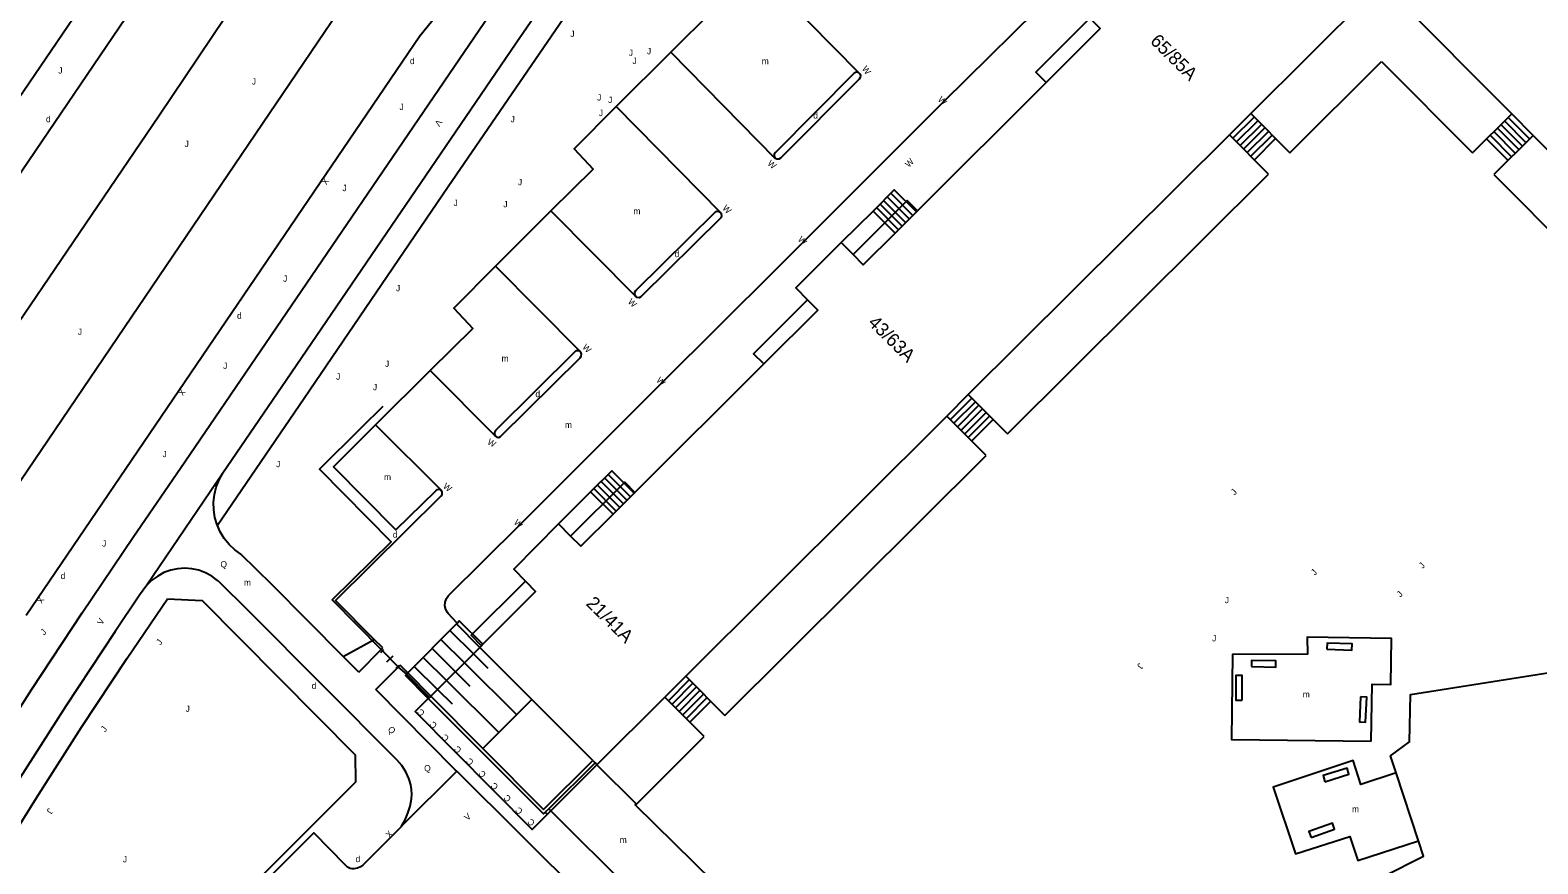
# Model space of a CAD drawing. Extents: x 134999 to 136502, y 457398 to 459002.
# Drawn here: x 136129.7 to 136249.2, y 458877 to 458943.1 of the extents above; entities that cross this region are included whole.
import ezdxf

# ---------------------------------------------------------------- set-up
doc = ezdxf.new("R2010")
doc.units = 0
for name, color, linetype in [('RI_DGTB_18', 7, 'Continuous'), ('RI_DGTB_19', 7, 'Continuous'), ('RI_DGTB_2', 7, 'Continuous'), ('RI_DGTB_28', 7, 'Continuous'), ('RI_DGTB_29', 7, 'Continuous'), ('RI_DGTB_30', 7, 'Continuous'), ('RI_DGTB_31', 7, 'Continuous'), ('RI_DGTB_32', 7, 'Continuous'), ('RI_DGTB_35', 7, 'Continuous'), ('RI_DGTB_36', 7, 'Continuous'), ('RI_DGTB_43', 7, 'Continuous'), ('RI_DGTB_45', 7, 'Continuous'), ('RI_DGTB_48', 7, 'Continuous'), ('RI_DGTB_53', 7, 'Continuous'), ('RI_DGTB_54', 7, 'Continuous'), ('RI_DGTB_55', 7, 'Continuous'), ('RI_DGTB_7', 7, 'Continuous')]:
    doc.layers.add(name, color=color, linetype=linetype)

msp = doc.modelspace()

# ---------------------------------------------------------------- linework, layer by layer
at = {"layer": 'RI_DGTB_18'}
for p, q in [((136162.981, 458895.536), (136164.848, 458893.682)), ((136162.277, 458894.826), (136164.138, 458892.978)), ((136160.868, 458893.407), (136162.717, 458891.571)), ((136161.572, 458894.116), (136161.732, 458893.958)), ((136161.732, 458893.958), (136163.427, 458892.274)), ((136164.848, 458893.682), (136165.989, 458892.549)), ((136160.163, 458892.697), (136162.006, 458890.868)), ((136163.427, 458892.274), (136164.58, 458891.13)), ((136164.138, 458892.978), (136168.293, 458888.853)), ((136162.006, 458890.868), (136163.171, 458889.711)), ((136162.717, 458891.571), (136166.884, 458887.434))]:
    msp.add_line(p, q, dxfattribs=at)
at = {"layer": 'RI_DGTB_19'}
msp.add_lwpolyline([(136154.524, 458893.478), (136156.997, 458894.831)], dxfattribs=at)
at = {"layer": 'RI_DGTB_2'}
for p, q in [((136226.47, 458936.516), (136236.85, 458946.863)), ((136236.85, 458946.863), (136247.164, 458936.505)), ((136229.576, 458933.4), (136236.84, 458940.64)), ((136236.84, 458940.64), (136244.045, 458933.401)), ((136226.47, 458936.516), (136224.778, 458934.847)), ((136226.47, 458936.516), (136229.576, 458933.4)), ((136244.045, 458933.401), (136247.164, 458936.505)), ((136248.859, 458934.79), (136247.164, 458936.505)), ((136204.084, 458914.245), (136224.778, 458934.847)), ((136227.882, 458931.729), (136224.778, 458934.847)), ((136248.859, 458934.79), (136245.741, 458931.685)), ((136248.859, 458934.79), (136269.472, 458914.09)), ((136207.188, 458911.127), (136227.882, 458931.729)), ((136245.741, 458931.685), (136266.354, 458910.985)), ((136199.966, 458928.73), (136198.275, 458927.043)), ((136204.084, 458914.245), (136202.385, 458912.542)), ((136204.084, 458914.245), (136207.188, 458911.127)), ((136181.684, 458891.919), (136202.385, 458912.542)), ((136205.491, 458909.425), (136202.385, 458912.542)), ((136184.79, 458888.802), (136205.491, 458909.425)), ((136177.594, 458906.42), (136175.919, 458904.749)), ((136165.371, 458894.199), (136161.468, 458890.336)), ((136169.493, 458890.062), (136165.371, 458894.199)), ((136181.684, 458891.919), (136180.026, 458890.244)), ((136181.684, 458891.919), (136184.79, 458888.802)), ((136161.468, 458890.336), (136161.273, 458890.142)), ((136174.316, 458885.221), (136169.493, 458890.062)), ((136174.634, 458884.883), (136180.026, 458890.244)), ((136183.134, 458887.13), (136180.026, 458890.244)), ((136177.772, 458881.778), (136183.134, 458887.13)), ((136170.991, 458881.235), (136174.634, 458884.883)), ((136174.316, 458885.221), (136174.491, 458885.036)), ((136174.634, 458884.883), (136174.491, 458885.036)), ((136174.634, 458884.883), (136177.772, 458881.778)), ((136239.775, 458878.872), (136237.991, 458884.245)), ((136170.721, 458880.964), (136170.991, 458881.235))]:
    msp.add_line(p, q, dxfattribs=at)
for points in [[(136213.73, 458944.079), (136214.542, 458943.265), (136210.258, 458938.993)], [(136210.258, 458938.993), (136200.044, 458928.807)], [(136200.044, 458928.807), (136199.966, 458928.73)], [(136198.275, 458927.043), (136195.76, 458924.535), (136194.948, 458925.349)], [(136194.009, 458926.29), (136190.403, 458922.705), (136191.347, 458921.758)], [(136194.948, 458925.349), (136194.009, 458926.29)], [(136191.347, 458921.758), (136192.159, 458920.944), (136187.875, 458916.672)], [(136187.875, 458916.672), (136177.661, 458906.486)], [(136177.661, 458906.486), (136177.594, 458906.42)], [(136171.589, 458903.988), (136168.048, 458900.404), (136168.973, 458899.446)], [(136172.561, 458903.024), (136171.589, 458903.988)], [(136175.919, 458904.749), (136173.377, 458902.214), (136172.561, 458903.024)], [(136168.973, 458899.446), (136169.772, 458898.619), (136165.604, 458894.443)], [(136165.5, 458894.335), (136165.371, 458894.199)], [(136165.604, 458894.443), (136165.5, 458894.335)], [(136237.991, 458884.245), (136237.549, 458885.598), (136239.071, 458886.704), (136239.139, 458890.465), (136251.178, 458892.361), (136251.27, 458892.953), (136256.453, 458893.785), (136258.409, 458887.755), (136259.023, 458887.945), (136262.804, 458876.54), (136263.361, 458875.651), (136264.055, 458874.845), (136264.847, 458874.151), (136266.447, 458874.966), (136269.807, 458879.482)], [(136161.273, 458890.142), (136160.223, 458889.103), (136169.514, 458879.755), (136170.721, 458880.964)], [(136237.022, 458876.057), (136240.158, 458877.653), (136239.775, 458878.872)]]:
    msp.add_lwpolyline(points, dxfattribs=at)
at = {"layer": 'RI_DGTB_28'}
for p, q in [((136225.06, 458934.564), (136226.752, 458936.233)), ((136246.88, 458936.223), (136248.576, 458934.508)), ((136225.342, 458934.28), (136227.035, 458935.949)), ((136225.625, 458933.997), (136227.317, 458935.666)), ((136225.907, 458933.713), (136227.6, 458935.383)), ((136226.189, 458933.43), (136227.882, 458935.099)), ((136245.746, 458935.094), (136247.442, 458933.379)), ((136246.03, 458935.376), (136247.725, 458933.661)), ((136246.313, 458935.659), (136248.009, 458933.943)), ((136246.597, 458935.941), (136248.292, 458934.225)), ((136226.471, 458933.146), (136228.164, 458934.816)), ((136228.446, 458934.533), (136226.761, 458932.855)), ((136246.875, 458932.814), (136245.173, 458934.524)), ((136245.463, 458934.812), (136247.158, 458933.096)), ((136199.683, 458928.447), (136197.932, 458930.203)), ((136198.55, 458927.317), (136196.809, 458929.063)), ((136198.833, 458927.6), (136197.09, 458929.348)), ((136199.117, 458927.882), (136197.371, 458929.633)), ((136199.4, 458928.165), (136197.651, 458929.918)), ((136196.536, 458928.786), (136194.009, 458926.29)), ((136196.536, 458928.786), (136198.275, 458927.043)), ((136204.366, 458913.962), (136202.667, 458912.259)), ((136204.648, 458913.678), (136202.95, 458911.975)), ((136204.931, 458913.395), (136203.232, 458911.692)), ((136205.213, 458913.111), (136203.514, 458911.409)), ((136205.495, 458912.828), (136203.797, 458911.125)), ((136205.777, 458912.544), (136204.079, 458910.842)), ((136206.059, 458912.261), (136204.356, 458910.564)), ((136177.028, 458905.855), (136175.256, 458907.631)), ((136177.311, 458906.137), (136175.54, 458907.914)), ((136174.146, 458906.526), (136171.589, 458903.988)), ((136174.146, 458906.526), (136175.919, 458904.749)), ((136176.178, 458905.007), (136174.406, 458906.785)), ((136176.461, 458905.29), (136174.689, 458907.067)), ((136176.745, 458905.572), (136174.973, 458907.349)), ((136181.966, 458891.636), (136180.309, 458889.961)), ((136182.249, 458891.352), (136180.591, 458889.678)), ((136182.531, 458891.069), (136180.874, 458889.395)), ((136182.813, 458890.786), (136181.156, 458889.112)), ((136183.096, 458890.502), (136181.439, 458888.828)), ((136183.378, 458890.219), (136181.721, 458888.545)), ((136182.004, 458888.262), (136183.672, 458889.924))]:
    msp.add_line(p, q, dxfattribs=at)
for points in [[(136199.966, 458928.73), (136198.213, 458930.488), (136196.536, 458928.786)], [(136177.594, 458906.42), (136175.823, 458908.196), (136174.146, 458906.526)]]:
    msp.add_lwpolyline(points, dxfattribs=at)
at = {"layer": 'RI_DGTB_32'}
for points in [[(136232.517, 458894.046), (136234.5, 458893.99), (136234.514, 458894.49), (136232.531, 458894.546), (136232.517, 458894.046)], [(136226.528, 458892.672), (136228.459, 458892.64), (136228.467, 458893.14), (136226.536, 458893.172), (136226.528, 458892.672)], [(136225.786, 458890.012), (136225.793, 458891.959), (136225.293, 458891.961), (136225.286, 458890.014), (136225.786, 458890.012)], [(136235.175, 458890.279), (136235.084, 458888.285), (136235.583, 458888.262), (136235.674, 458890.256), (136235.175, 458890.279)], [(136232.354, 458883.552), (136234.258, 458884.14), (136234.11, 458884.618), (136232.206, 458884.03), (136232.354, 458883.552)], [(136231.253, 458879.137), (136233.122, 458879.782), (136232.959, 458880.255), (136231.09, 458879.61), (136231.253, 458879.137)]]:
    msp.add_lwpolyline(points, dxfattribs=at)
at = {"layer": 'RI_DGTB_48'}
for p, q in [((136163.502, 458896.06), (136163.564, 458896.125)), ((136165.371, 458894.199), (136163.502, 458896.06)), ((136157.511, 458893.795), (136157.76, 458894.041)), ((136157.635, 458893.918), (136158.862, 458892.674)), ((136157.636, 458893.918), (136158.862, 458892.674)), ((136158, 458893.051), (136158.498, 458893.542)), ((136158.738, 458892.551), (136158.987, 458892.797)), ((136159.55, 458892.066), (136161.37, 458890.239)), ((136170.413, 458881.344), (136174.316, 458885.221)), ((136174.491, 458885.036), (136170.824, 458881.401)), ((136170.824, 458881.401), (136170.551, 458881.131)), ((136170.824, 458881.401), (136170.991, 458881.235)), ((136170.991, 458881.235), (136177.315, 458874.96))]:
    msp.add_line(p, q, dxfattribs=at)
for points in [[(136157.681, 458913.293), (136155.957, 458911.603), (136152.662, 458908.341), (136158.321, 458902.58), (136153.642, 458897.978), (136153.659, 458897.967), (136157.534, 458894.021)], [(136163.564, 458896.125), (136163.734, 458896.294), (136165.604, 458894.443)], [(136157.534, 458894.021), (136157.635, 458893.918)], [(136158.862, 458892.674), (136158.897, 458892.643)], [(136158.897, 458892.643), (136159.55, 458892.066)]]:
    msp.add_lwpolyline(points, dxfattribs=at)
at = {"layer": 'RI_DGTB_53'}
for p, q in [((136195.429, 458939.735), (136185.664, 458949.621)), ((136180.493, 458941.379), (136176.165, 458937.082)), ((136180.493, 458941.379), (136188.777, 458932.972)), ((136184.454, 458928.653), (136176.165, 458937.082)), ((136171.002, 458928.806), (136166.616, 458924.416)), ((136171.002, 458928.806), (136177.72, 458922.019)), ((136173.31, 458917.652), (136166.616, 458924.416)), ((136161.437, 458916.16), (136157.09, 458911.84)), ((136161.437, 458916.16), (136166.592, 458910.947)), ((136157.09, 458911.84), (136162.3, 458906.673)), ((136144.984, 458908.018), (136138.969, 458899.126)), ((136159.642, 458892.172), (136163.502, 458896.06)), ((136159.642, 458892.172), (136161.468, 458890.336)), ((136161.468, 458890.336), (136165.603, 458886.179)), ((136165.603, 458886.179), (136169.493, 458890.062)), ((136165.603, 458886.179), (136170.413, 458881.344)), ((136163.54, 458884.38), (136159.161, 458880.021)), ((136163.54, 458884.38), (136175.223, 458872.761)), ((136170.721, 458880.964), (136170.551, 458881.131))]:
    msp.add_line(p, q, dxfattribs=at)
for points in [[(136000, 458753.831), (136010.933, 458768.713), (136037.633, 458805.003), (136078.492, 458863.837), (136113.003, 458914.565), (136141.454, 458956.34), (136144.102, 458960.121), (136147.624, 458965.272), (136151.08, 458970.468), (136154.469, 458975.708), (136157.79, 458980.99), (136161.044, 458986.315), (136169.122, 459000)], [(136041.361, 458790.34), (136054.047, 458809.017), (136057.516, 458814.362), (136068.219, 458830.784), (136139.912, 458936.354), (136148.318, 458948.871), (136158.919, 458964.959), (136162.339, 458970.156), (136182.784, 459000)], [(136048.444, 458812.382), (136049.583, 458814.048), (136057.135, 458825.82), (136062.778, 458834.3), (136137.31, 458944.133), (136143.895, 458954.034), (136150.235, 458963.998), (136174.793, 459000)], [(136125.941, 458884.783), (136129.85, 458890.883), (136133.827, 458896.938), (136137.87, 458902.95), (136141.979, 458908.916), (136166.133, 458944.346), (136169.514, 458949.286), (136172.94, 458954.15), (136176.431, 458958.967), (136179.987, 458963.737), (136183.606, 458968.459), (136197.375, 458985.936), (136202.38, 458992.727)], [(136205.152, 458991.46), (136200.795, 458985.48), (136196.544, 458979.915), (136185.977, 458966.59), (136182.406, 458961.941), (136178.898, 458957.243), (136175.455, 458952.498), (136172.078, 458947.707), (136168.765, 458942.869), (136168.583, 458942.599), (136149.678, 458914.864), (136144.984, 458908.018)], [(136163.564, 458896.125), (136162.844, 458896.886), (136162.791, 458896.956), (136162.655, 458897.216), (136162.595, 458897.503), (136162.614, 458897.796), (136162.711, 458898.072), (136162.879, 458898.313), (136168.509, 458903.902), (136179.804, 458915.191), (136188.892, 458924.225), (136191.014, 458926.359), (136202.114, 458937.452), (136211.277, 458946.525), (136213.249, 458948.56), (136224.401, 458959.638), (136234.521, 458969.679)], [(136177.272, 458961.299), (136163.242, 458945.936), (136160.611, 458942.649), (136129.393, 458896.724)], [(136185.664, 458949.621), (136182.308, 458946.303), (136183.853, 458944.715), (136180.493, 458941.379)], [(136125.107, 458901.811), (136154.696, 458945.407)], [(136195.429, 458939.735), (136195.286, 458939.796), (136195.132, 458939.779), (136195.034, 458939.718), (136188.788, 458933.437), (136188.699, 458933.307), (136188.684, 458933.15), (136188.747, 458933.006), (136188.777, 458932.972)], [(136195.429, 458939.735), (136195.486, 458939.677), (136195.541, 458939.536), (136195.522, 458939.378), (136195.429, 458939.25), (136189.187, 458932.991), (136189.073, 458932.92), (136188.918, 458932.907), (136188.777, 458932.972)], [(136176.165, 458937.082), (136172.845, 458933.719), (136174.352, 458932.127), (136171.002, 458928.806)], [(136184.454, 458928.653), (136184.316, 458928.741), (136184.153, 458928.755), (136184.011, 458928.697), (136177.7, 458922.473), (136177.624, 458922.335), (136177.623, 458922.178), (136177.699, 458922.039), (136177.72, 458922.019)], [(136184.454, 458928.653), (136184.503, 458928.561), (136184.518, 458928.397), (136184.456, 458928.245), (136178.153, 458922.029), (136178.117, 458921.988), (136177.986, 458921.923), (136177.839, 458921.934), (136177.72, 458922.019)], [(136166.616, 458924.416), (136163.307, 458921.081), (136164.819, 458919.483), (136161.437, 458916.16)], [(136173.31, 458917.652), (136173.18, 458917.724), (136173.032, 458917.721), (136172.913, 458917.648), (136166.593, 458911.383), (136166.522, 458911.235), (136166.527, 458911.071), (136166.592, 458910.947)], [(136166.592, 458910.947), (136166.717, 458910.862), (136166.868, 458910.852), (136167.004, 458910.919), (136173.313, 458917.168), (136173.403, 458917.297), (136173.42, 458917.453), (136173.358, 458917.597), (136173.31, 458917.652)], [(136157.09, 458911.84), (136153.765, 458908.504), (136158.701, 458903.521), (136161.861, 458906.623), (136161.992, 458906.715), (136162.152, 458906.733), (136162.3, 458906.673)], [(136144.559, 458903.869), (136144.538, 458903.916), (136144.366, 458904.502), (136144.273, 458905.105), (136144.259, 458905.715), (136144.325, 458906.321), (136144.47, 458906.914), (136144.691, 458907.483), (136144.984, 458908.018)], [(136156.997, 458894.831), (136153.922, 458897.922), (136162.28, 458906.195), (136162.369, 458906.333), (136162.384, 458906.497), (136162.321, 458906.649), (136162.3, 458906.673)], [(136154.524, 458893.478), (136148.895, 458899.161), (136146.406, 458901.588), (136145.926, 458901.94), (136145.484, 458902.361), (136145.102, 458902.836), (136144.784, 458903.358), (136144.559, 458903.869)], [(136159.161, 458880.021), (136159.444, 458880.519), (136159.65, 458881.046), (136159.832, 458881.604), (136159.941, 458882.181), (136159.966, 458882.553), (136159.949, 458882.925), (136159.891, 458883.293), (136159.791, 458883.651), (136159.736, 458883.803), (136159.489, 458884.334), (136159.172, 458884.826), (136158.791, 458885.271), (136147.085, 458897.035), (136144.646, 458899.438), (136144.562, 458899.512), (136144.109, 458899.849), (136143.613, 458900.118), (136143.084, 458900.315), (136142.532, 458900.435), (136141.969, 458900.476), (136141.405, 458900.437), (136140.853, 458900.319), (136140.323, 458900.125), (136139.826, 458899.857), (136139.372, 458899.522), (136138.969, 458899.126)], [(136138.969, 458899.126), (136138.381, 458898.327), (136136.463, 458895.468), (136132.552, 458889.531), (136128.708, 458883.549), (136124.931, 458877.525), (136121.222, 458871.459), (136117.582, 458865.351), (136114.011, 458859.203), (136112.903, 458857.259), (136109.539, 458851.249), (136106.245, 458845.2), (136103.021, 458839.113), (136099.868, 458832.989), (136096.787, 458826.828), (136093.777, 458820.633), (136090.84, 458814.402), (136087.975, 458808.138), (136085.183, 458801.842), (136082.464, 458795.513)], [(136140.598, 458898.051), (136143.351, 458897.921), (136155.491, 458885.681), (136155.511, 458883.521), (136099.951, 458827.961), (136103.44, 458824.404)], [(136157.668, 458894.156), (136156.997, 458894.831)], [(136155.76, 458892.231), (136154.524, 458893.478)], [(136155.76, 458892.231), (136157.534, 458894.021)], [(136157.534, 458894.021), (136157.668, 458894.156)], [(136157.128, 458890.85), (136158.897, 458892.643)], [(136158.897, 458892.643), (136159.035, 458892.782)], [(136159.642, 458892.172), (136159.035, 458892.782)], [(136161.273, 458890.142), (136159.457, 458891.961), (136159.642, 458892.172)], [(136163.54, 458884.38), (136163.418, 458884.501), (136157.128, 458890.85)], [(136161.273, 458890.142), (136170.404, 458880.994), (136170.551, 458881.131)], [(136177.772, 458881.778), (136177.674, 458881.707), (136186.943, 458872.61), (136185.429, 458871.165)], [(136156.091, 458876.931), (136159.141, 458879.991), (136159.161, 458880.021)], [(136156.091, 458876.931), (136155.888, 458876.789), (136155.661, 458876.691), (136155.377, 458876.647), (136155.233, 458876.653), (136155.091, 458876.681), (136154.881, 458876.783), (136154.701, 458876.931), (136152.211, 458879.491), (136100.861, 458828.141), (136103.44, 458825.583), (136103.677, 458825.155), (136103.734, 458824.983), (136103.731, 458824.801), (136103.684, 458824.644)]]:
    msp.add_lwpolyline(points, dxfattribs=at)
at = {"layer": 'RI_DGTB_54'}
for points in [[(136183.828, 458960.565), (136180.795, 458956.454), (136176.299, 458950.233), (136173.874, 458946.799), (136162.839, 458930.711), (136151.432, 458913.941), (136144.559, 458903.869)], [(136087.871, 458803.191), (136091.178, 458810.196), (136093.325, 458814.913), (136095.452, 458819.466), (136101.06, 458830.827), (136105.176, 458838.884), (136110.085, 458848.007), (136116.945, 458860.298), (136120.711, 458866.739), (136123.213, 458870.954), (136126.592, 458876.475), (136130.212, 458882.282), (136133.794, 458887.878), (136137.408, 458893.355), (136140.598, 458898.051)]]:
    msp.add_lwpolyline(points, dxfattribs=at)
at = {"layer": 'RI_DGTB_55'}
for points in [[(136236.016, 458886.759), (136236.091, 458891.28), (136237.591, 458891.253), (136237.633, 458894.9), (136230.958, 458895.009), (136230.973, 458893.66), (136225.032, 458893.643), (136224.955, 458886.899), (136236.016, 458886.759)], [(136237.991, 458884.245), (136235.21, 458883.32), (136234.583, 458885.24), (136228.25, 458883.127), (136230.026, 458877.823), (136234.341, 458879.211), (136234.965, 458877.305), (136239.775, 458878.872)]]:
    msp.add_lwpolyline(points, dxfattribs=at)
at = {"layer": 'RI_DGTB_7'}
for points in [[(136210.258, 458938.993), (136209.446, 458939.807), (136213.73, 458944.079)], [(136194.948, 458925.349), (136199.232, 458929.621), (136200.044, 458928.807)], [(136187.875, 458916.672), (136187.063, 458917.486), (136191.347, 458921.758)], [(136172.561, 458903.024), (136176.849, 458907.3), (136177.661, 458906.486)], [(136165.5, 458894.335), (136164.676, 458895.161), (136168.973, 458899.446)]]:
    msp.add_lwpolyline(points, dxfattribs=at)

# ---------------------------------------------------------------- texts
at = {"layer": 'RI_DGTB_29'}
for p in [(136159.822, 458940.441), (136130.967, 458935.837), (136191.79, 458936.13), (136180.804, 458925.14), (136146.114, 458920.251), (136169.766, 458914.041), (136158.466, 458902.894), (136132.13, 458899.619)]:
    msp.add_text('d', height=0.5, dxfattribs=at).set_placement(p)
for p in [(136152.031, 458890.912), (136155.511, 458877.172)]:
    msp.add_text('d', height=0.5, rotation=359.99973, dxfattribs=at).set_placement(p)
at = {"layer": 'RI_DGTB_30'}
for s, height, rotation, p in [('W', 0.5, 306.17026, (136195.618, 458940.067)), ('W', 0.5, 314.80166, (136201.626, 458937.587)), ('V', 0.5, 235.37433, (136162, 458936.101)), ('W', 0.5, 319.55377, (136188.121, 458932.501)), ('W', 0.5, 45.05735, (136199.374, 458932.212)), ('X', 0.499, 235.57435, (136153.014, 458931.473)), ('W', 0.5, 315, (136184.555, 458928.983)), ('W', 0.5, 314.86317, (136190.527, 458926.494)), ('W', 0.499, 315.73767, (136177.057, 458921.547)), ('W', 0.5, 315, (136173.448, 458917.95)), ('X', 0.5, 235.20868, (136141.654, 458914.759)), ('W', 0.5, 315.06657, (136179.31, 458915.332)), ('W', 0.5, 329.91584, (136165.906, 458910.349)), ('W', 0.499, 321.75054, (136162.397, 458906.885)), ('W', 0.5, 314.73108, (136168.007, 458904.051)), ('X', 0.5, 238.305, (136130.436, 458898.266)), ('V', 0.5, 61.70564, (136135.427, 458895.938)), ('V', 0.5, 41.71062, (136164.386, 458880.425)), ('X', 0.5, 45.18583, (136158.205, 458879.046))]:
    msp.add_text(s, height=height, rotation=rotation, dxfattribs=at).set_placement(p)
at = {"layer": 'RI_DGTB_31'}
for s, p in [('J', (136172.535, 458942.599)), ('J', (136177.162, 458941.096)), ('J', (136177.462, 458940.455)), ('J', (136178.607, 458941.221)), ('J', (136131.944, 458939.69)), ('J', (136147.287, 458938.826)), ('J', (136158.992, 458936.798)), ('J', (136174.654, 458937.556)), ('J', (136175.529, 458937.352)), ('J', (136167.799, 458935.83)), ('J', (136174.8, 458936.322)), ('J', (136168.383, 458930.838)), ('J', (136154.464, 458930.373)), ('J', (136163.278, 458929.202)), ('J', (136167.225, 458929.086)), ('J', (136149.761, 458923.185)), ('J', (136158.714, 458922.428)), ('J', (136145.008, 458916.274)), ('J', (136153.961, 458915.417)), ('J', (136157.845, 458916.436)), ('J', (136156.885, 458914.58)), ('J', (136140.203, 458909.281)), ('J', (136149.207, 458908.483)), ('J', (136135.411, 458902.193)), ('Q', (136144.798, 458900.537)), ('J', (136224.414, 458897.705)), ('J', (136223.409, 458894.675)), ('Q', (136160.948, 458884.367))]:
    msp.add_text(s, height=0.5, dxfattribs=at).set_placement(p)
for s, height, rotation, p in [('J', 0.5, 359.99973, (136141.961, 458933.872)), ('J', 0.5, 359.99963, (136133.49, 458918.98)), ('J', 0.5, 46.57493, (136225.202, 458906.234)), ('J', 0.5, 46.57493, (136231.549, 458899.865)), ('J', 0.5, 46.57493, (136240.103, 458900.41)), ('J', 0.5, 46.57493, (136238.341, 458898.144)), ('J', 0.5, 44.88718, (136130.815, 458895.13)), ('J', 0.5, 53.48287, (136140.052, 458894.343)), ('J', 0.499, 235.71808, (136217.615, 458892.992)), ('J', 0.5, 359.99963, (136142.04, 458889.09)), ('J', 0.5, 53.48287, (136135.658, 458887.451)), ('Q', 0.499, 314.91904, (136158.018, 458887.652)), ('J', 0.499, 235.71808, (136131.167, 458881.492)), ('J', 0.5, 359.99963, (136137.06, 458877.15))]:
    msp.add_text(s, height=height, rotation=rotation, dxfattribs=at).set_placement(p)
at = {"layer": 'RI_DGTB_35'}
for s, p in [('65/85A', (136218.44, 458942.192)), ('21/41A', (136173.718, 458897.605))]:
    msp.add_text(s, height=1.054, rotation=315.3458, dxfattribs=at).set_placement(p)
at = {"layer": 'RI_DGTB_36'}
msp.add_text('43/63A', height=1.054, rotation=315.3458, dxfattribs=at).set_placement((136196.066, 458919.867))
at = {"layer": 'RI_DGTB_43'}
for p in [(136187.709, 458940.434), (136177.536, 458928.536), (136167.085, 458916.864), (136172.108, 458911.596), (136157.768, 458907.462), (136146.66, 458899.095), (136176.45, 458878.693)]:
    msp.add_text('m', height=0.5, dxfattribs=at).set_placement(p)
at = {"layer": 'RI_DGTB_45'}
for p in [(136230.596, 458890.23), (136234.502, 458881.122)]:
    msp.add_text('m', height=0.5, dxfattribs=at).set_placement(p)
at = {"layer": 'RI_DGTB_7'}
for p in [(136161.039, 458889.034), (136162.018, 458888.05), (136162.966, 458887.035), (136163.955, 458886.1), (136164.918, 458885.141), (136165.899, 458884.158), (136166.866, 458883.189), (136167.886, 458882.234), (136168.808, 458881.247), (136169.774, 458880.324)]:
    msp.add_text('C', height=0.5, rotation=134.82478, dxfattribs=at).set_placement(p)

doc.saveas('drawing.dxf')
